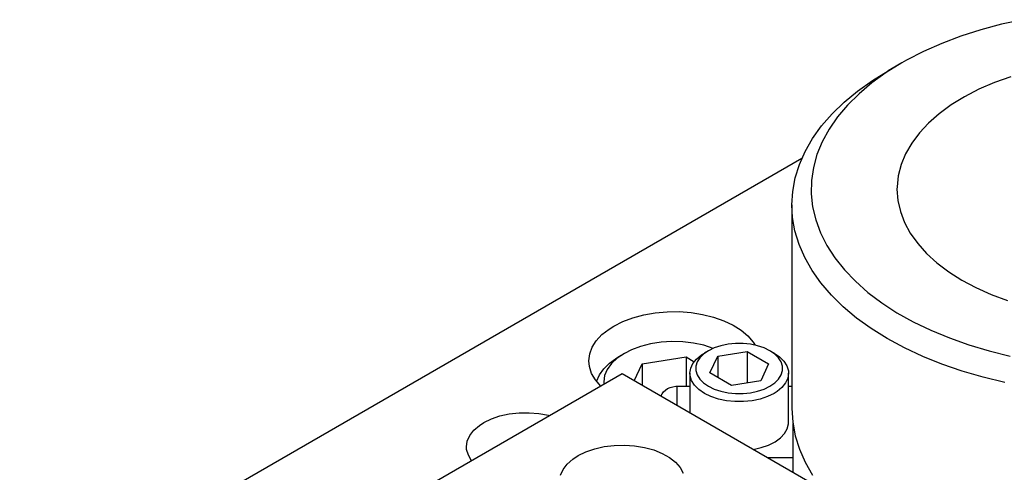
# Model space of a CAD drawing. Header units: inches. Extents: x 3 to 351, y 4 to 271.
# Tile 279 of 530: x 77.38 to 82.06, y 268.9 to 271.05. Entities that reach past the tile are written whole.
import ezdxf

# ---------------------------------------------------------------- set-up
doc = ezdxf.new("R2010")
doc.units = ezdxf.units.IN
doc.header["$LTSCALE"] = 0.5
doc.header["$MEASUREMENT"] = 0
doc.layers.add('DSS', color=7, linetype='Continuous')

msp = doc.modelspace()

# ---------------------------------------------------------------- linework, layer by layer
at = {"layer": 'DSS', "color": 136, "linetype": 'Continuous'}
for p, q in [((82.15, 271.0474), (82.0484, 271.0255)), ((81.9499, 270.9993), (81.855, 270.969)), ((82.0484, 271.0255), (81.9499, 270.9993)), ((81.855, 270.969), (81.7642, 270.9347)), ((81.678, 270.8967), (81.597, 270.8551)), ((81.7642, 270.9347), (81.678, 270.8967)), ((81.597, 270.8551), (81.5738, 270.842)), ((81.4347, 270.7585), (81.509, 270.8046)), ((81.5738, 270.842), (81.5, 270.7961)), ((81.5738, 270.842), (81.509, 270.8046)), ((81.3644, 270.7083), (81.4347, 270.7585)), ((81.5, 270.7961), (81.4323, 270.7472)), ((82.0934, 270.7764), (82.0151, 270.7483)), ((81.3005, 270.6554), (81.3644, 270.7083)), ((81.4323, 270.7472), (81.3709, 270.6956)), ((81.9413, 270.7164), (81.8725, 270.681)), ((82.0151, 270.7483), (81.9413, 270.7164)), ((81.3709, 270.6956), (81.3164, 270.6415)), ((81.8725, 270.681), (81.8094, 270.6422)), ((81.2433, 270.5999), (81.3005, 270.6554)), ((81.3164, 270.6415), (81.2689, 270.5852)), ((81.8094, 270.6422), (81.7522, 270.6005)), ((81.1932, 270.5422), (81.2433, 270.5999)), ((81.2689, 270.5852), (81.2287, 270.527)), ((81.7522, 270.6005), (81.7016, 270.556)), ((81.1503, 270.4826), (81.1932, 270.5422)), ((81.2287, 270.527), (81.196, 270.4673)), ((81.7016, 270.556), (81.6578, 270.5092)), ((81.115, 270.4214), (81.1503, 270.4826)), ((81.6578, 270.5092), (81.6213, 270.4603)), ((81.196, 270.4673), (81.171, 270.4064)), ((81.6213, 270.4603), (81.5921, 270.4098)), ((81.0873, 270.3589), (81.115, 270.4214)), ((81.171, 270.4064), (81.1539, 270.3446)), ((81.5921, 270.4098), (81.5707, 270.3581)), ((81.0674, 270.2954), (81.0873, 270.3589)), ((81.1539, 270.3446), (81.1447, 270.2822)), ((81.5707, 270.3581), (81.5572, 270.3054)), ((81.0554, 270.2312), (81.0674, 270.2954)), ((81.1447, 270.2822), (81.1436, 270.2196)), ((81.5572, 270.3054), (81.5516, 270.2523)), ((81.5516, 270.2523), (81.5514, 270.2416)), ((81.5514, 270.2416), (81.5554, 270.1884)), ((81.0514, 270.1667), (81.0554, 270.2312)), ((81.1436, 270.2196), (81.1504, 270.1571)), ((81.5554, 270.1884), (81.5674, 270.1356)), ((81.0514, 270.1667), (81.0514, 269.1981)), ((81.0548, 270.1069), (81.0514, 270.1667)), ((81.1504, 270.1571), (81.1651, 270.095)), ((81.0662, 270.0427), (81.0548, 270.1069)), ((81.1651, 270.095), (81.1878, 270.0338)), ((81.5674, 270.1356), (81.5872, 270.0837)), ((81.5872, 270.0837), (81.6148, 270.0329)), ((81.0855, 269.9791), (81.0662, 270.0427)), ((81.1878, 270.0338), (81.2182, 269.9737)), ((81.6148, 270.0329), (81.6498, 269.9837)), ((81.1127, 269.9165), (81.0855, 269.9791)), ((81.2182, 269.9737), (81.2561, 269.915)), ((81.6498, 269.9837), (81.6922, 269.9364)), ((81.1475, 269.8552), (81.1127, 269.9165)), ((81.2561, 269.915), (81.3015, 269.8582)), ((81.6922, 269.9364), (81.7415, 269.8914)), ((81.7415, 269.8914), (81.7973, 269.8491)), ((81.1898, 269.7955), (81.1475, 269.8552)), ((81.3015, 269.8582), (81.354, 269.8034)), ((81.7973, 269.8491), (81.8593, 269.8097)), ((81.2394, 269.7376), (81.1898, 269.7955)), ((81.354, 269.8034), (81.4134, 269.751)), ((81.8593, 269.8097), (81.927, 269.7736)), ((81.927, 269.7736), (81.9998, 269.741)), ((81.2961, 269.682), (81.2394, 269.7376)), ((81.4134, 269.751), (81.4792, 269.7012)), ((81.9998, 269.741), (82.0773, 269.7121)), ((81.3595, 269.6288), (81.2961, 269.682)), ((81.4792, 269.7012), (81.5513, 269.6544)), ((81.4293, 269.5784), (81.3595, 269.6288)), ((81.5513, 269.6544), (81.6291, 269.6108)), ((81.6291, 269.6108), (81.7123, 269.5706)), ((81.5052, 269.5311), (81.4293, 269.5784)), ((81.7123, 269.5706), (81.8004, 269.5341)), ((81.8004, 269.5341), (81.8929, 269.5014)), ((81.5868, 269.4869), (81.5052, 269.5311)), ((81.6736, 269.4463), (81.5868, 269.4869)), ((81.8929, 269.5014), (81.9893, 269.4727)), ((81.7652, 269.4093), (81.6736, 269.4463)), ((81.9893, 269.4727), (82.0891, 269.4483)), ((81.8612, 269.3762), (81.7652, 269.4093)), ((81.961, 269.3471), (81.8612, 269.3762)), ((82.0641, 269.3223), (81.961, 269.3471)), ((81.0514, 269.1981), (81.0554, 269.1336)), ((81.0554, 269.1336), (81.0674, 269.0694)), ((81.0674, 269.0694), (81.0873, 269.0059)), ((81.0873, 269.0059), (81.115, 268.9434)), ((81.115, 268.9434), (81.1503, 268.8822))]:
    msp.add_line(p, q, dxfattribs=at)
at = {"layer": 'DSS', "color": 254, "linetype": 'Continuous'}
for p, q in [((81.0989, 270.3875), (77.3799, 268.2403)), ((80.2483, 269.6125), (80.2961, 269.6304)), ((80.2961, 269.6304), (80.3478, 269.6442)), ((80.3478, 269.6442), (80.4023, 269.6537)), ((80.4023, 269.6537), (80.4586, 269.6588)), ((80.4586, 269.6588), (80.5156, 269.6592)), ((80.5156, 269.6592), (80.5721, 269.6551)), ((80.5721, 269.6551), (80.6271, 269.6464)), ((80.6271, 269.6464), (80.6794, 269.6333)), ((80.6794, 269.6333), (80.728, 269.6162)), ((80.1823, 269.5765), (80.2053, 269.5909)), ((80.2053, 269.5909), (80.2483, 269.6125)), ((80.728, 269.6162), (80.772, 269.5953)), ((80.772, 269.5953), (80.8105, 269.571)), ((80.1218, 269.5209), (80.1487, 269.5499)), ((80.1487, 269.5499), (80.1823, 269.5765)), ((80.8105, 269.571), (80.8428, 269.5439)), ((80.8428, 269.5439), (80.8681, 269.5145)), ((80.0903, 269.4579), (80.1022, 269.49)), ((80.1022, 269.49), (80.1218, 269.5209)), ((80.8681, 269.5145), (80.8775, 269.5)), ((80.0863, 269.425), (80.0903, 269.4579)), ((80.089, 269.398), (80.0863, 269.425)), ((80.0995, 269.3657), (80.089, 269.398)), ((80.1178, 269.3345), (80.0995, 269.3657)), ((80.1434, 269.3051), (80.1178, 269.3345)), ((79.6228, 269.1493), (79.6636, 269.1632)), ((79.6636, 269.1632), (79.7079, 269.1729)), ((79.7079, 269.1729), (79.7544, 269.1782)), ((79.7544, 269.1782), (79.8018, 269.1789)), ((79.8018, 269.1789), (79.8487, 269.175)), ((79.8487, 269.175), (79.8938, 269.1666)), ((79.8938, 269.1666), (79.9006, 269.165)), ((79.5395, 269.0955), (79.5659, 269.1183)), ((79.5659, 269.1183), (79.5866, 269.1316)), ((79.5866, 269.1316), (79.6228, 269.1493)), ((79.5082, 269.0441), (79.5201, 269.0706)), ((79.5201, 269.0706), (79.5395, 269.0955)), ((79.5042, 269.0168), (79.5082, 269.0441)), ((79.5052, 269.0031), (79.5042, 269.0168)), ((79.5132, 268.9761), (79.5052, 269.0031)), ((79.5289, 268.9503), (79.5132, 268.9761))]:
    msp.add_line(p, q, dxfattribs=at)
at = {"layer": 'DSS', "color": 132, "linetype": 'Continuous'}
for p, q in [((80.3326, 269.4936), (80.2891, 269.4773)), ((80.38, 269.5057), (80.3326, 269.4936)), ((80.43, 269.5135), (80.38, 269.5057)), ((80.4814, 269.5168), (80.43, 269.5135)), ((80.5332, 269.5155), (80.4814, 269.5168)), ((80.584, 269.5096), (80.5332, 269.5155)), ((80.6326, 269.4993), (80.584, 269.5096)), ((80.6779, 269.4848), (80.6326, 269.4993)), ((80.6829, 269.4869), (80.6553, 269.4735)), ((80.7141, 269.4972), (80.6829, 269.4869)), ((80.7479, 269.5044), (80.7141, 269.4972)), ((80.7834, 269.508), (80.7479, 269.5044)), ((80.8194, 269.508), (80.7834, 269.508)), ((80.8549, 269.5044), (80.8194, 269.508)), ((80.8887, 269.4972), (80.8549, 269.5044)), ((80.9199, 269.4869), (80.8887, 269.4972)), ((80.9475, 269.4735), (80.9199, 269.4869)), ((80.1848, 269.4148), (80.2193, 269.4393)), ((80.2193, 269.4393), (80.2274, 269.4442)), ((80.255, 269.4601), (80.2213, 269.4374)), ((80.255, 269.4601), (80.2274, 269.4442)), ((80.2891, 269.4773), (80.255, 269.4601)), ((80.3395, 269.4114), (80.5486, 269.4437)), ((80.5486, 269.4437), (80.5872, 269.4214)), ((80.5486, 269.4437), (80.5486, 269.3045)), ((80.5984, 269.4341), (80.6218, 269.4535)), ((80.6141, 269.4395), (80.6018, 269.42)), ((80.6321, 269.4576), (80.6141, 269.4395)), ((80.6218, 269.4535), (80.6357, 269.4622)), ((80.6553, 269.4735), (80.6321, 269.4576)), ((80.6553, 269.4735), (80.6357, 269.4622)), ((80.6553, 269.4735), (80.6553, 269.4735)), ((80.662, 269.3676), (80.6993, 269.4481)), ((80.6993, 269.4481), (80.8387, 269.4696)), ((80.6993, 269.4481), (80.6993, 269.346)), ((80.8387, 269.4696), (80.9408, 269.4107)), ((80.8387, 269.4696), (80.8387, 269.3202)), ((80.9671, 269.4622), (80.9475, 269.4735)), ((80.9706, 269.4576), (80.9475, 269.4735)), ((80.9671, 269.4622), (80.9934, 269.4441)), ((80.9887, 269.4395), (80.9706, 269.4576)), ((81.001, 269.42), (80.9887, 269.4395)), ((80.9934, 269.4441), (81.0138, 269.4237)), ((80.1569, 269.3876), (80.1848, 269.4148)), ((80.1941, 269.412), (80.1739, 269.3844)), ((80.2213, 269.4374), (80.1941, 269.412)), ((80.3021, 269.3309), (80.3395, 269.4114)), ((80.3395, 269.4114), (80.3395, 269.3093)), ((80.5706, 269.39), (80.5811, 269.4128)), ((80.5811, 269.4128), (80.5984, 269.4341)), ((80.6018, 269.42), (80.5956, 269.3995)), ((80.5956, 269.3995), (80.5956, 269.3787)), ((80.9408, 269.4107), (80.9035, 269.3302)), ((81.0072, 269.3995), (81.001, 269.42)), ((81.0072, 269.3787), (81.0072, 269.3995)), ((81.0138, 269.4237), (81.0278, 269.4015)), ((81.0278, 269.4015), (81.0349, 269.3783)), ((80.123, 269.3277), (80.1361, 269.3584)), ((80.1361, 269.3584), (80.1569, 269.3876)), ((80.1613, 269.3554), (80.1567, 269.3256)), ((80.1739, 269.3844), (80.1613, 269.3554)), ((80.567, 269.3665), (80.5706, 269.39)), ((80.567, 269.3665), (80.567, 269.178)), ((80.5679, 269.3547), (80.567, 269.3665)), ((80.575, 269.3315), (80.5679, 269.3547)), ((80.5956, 269.3787), (80.6018, 269.3583)), ((80.6018, 269.3583), (80.6141, 269.3387)), ((80.764, 269.3086), (80.662, 269.3676)), ((80.9887, 269.3387), (81.001, 269.3583)), ((81.001, 269.3583), (81.0072, 269.3787)), ((81.0358, 269.3665), (81.0322, 269.343)), ((81.0349, 269.3783), (81.0358, 269.3665)), ((81.0358, 269.134), (81.0358, 269.3665)), ((80.1567, 269.3256), (80.1571, 269.313)), ((80.589, 269.3093), (80.575, 269.3315)), ((80.6094, 269.2889), (80.589, 269.3093)), ((80.6141, 269.3387), (80.6321, 269.3207)), ((80.6321, 269.3207), (80.6553, 269.3048)), ((80.6553, 269.3048), (80.6829, 269.2914)), ((80.9035, 269.3302), (80.764, 269.3086)), ((80.9199, 269.2914), (80.9475, 269.3048)), ((80.9475, 269.3048), (80.9706, 269.3207)), ((80.9706, 269.3207), (80.9887, 269.3387)), ((81.0044, 269.2988), (80.9809, 269.2795)), ((81.0216, 269.3202), (81.0044, 269.2988)), ((81.0322, 269.343), (81.0216, 269.3202)), ((80.6357, 269.2708), (80.6094, 269.2889)), ((80.667, 269.2556), (80.6357, 269.2708)), ((80.7023, 269.2438), (80.667, 269.2556)), ((80.6829, 269.2914), (80.7141, 269.281)), ((80.7141, 269.281), (80.7479, 269.2739)), ((80.7479, 269.2739), (80.7834, 269.2703)), ((80.7834, 269.2703), (80.8194, 269.2703)), ((80.8194, 269.2703), (80.8549, 269.2739)), ((80.8549, 269.2739), (80.8887, 269.281)), ((80.8887, 269.281), (80.9199, 269.2914)), ((80.9358, 269.2556), (80.9004, 269.2438)), ((80.9671, 269.2708), (80.9358, 269.2556)), ((80.9809, 269.2795), (80.9671, 269.2708)), ((80.7407, 269.2358), (80.7023, 269.2438)), ((80.781, 269.2317), (80.7407, 269.2358)), ((80.8218, 269.2317), (80.781, 269.2317)), ((80.8621, 269.2358), (80.8218, 269.2317)), ((80.9004, 269.2438), (80.8621, 269.2358)), ((81.0293, 269.1024), (81.0353, 269.1257)), ((81.0353, 269.1257), (81.0358, 269.134)), ((80.9968, 269.0593), (81.0163, 269.08)), ((81.0163, 269.08), (81.0293, 269.1024)), ((80.906, 269.0129), (80.9408, 269.0252)), ((80.9408, 269.0252), (80.9714, 269.0408)), ((80.9714, 269.0408), (80.9968, 269.0593)), ((80.8679, 269.0042), (80.906, 269.0129))]:
    msp.add_line(p, q, dxfattribs=at)
at = {"layer": 'DSS', "color": 9, "linetype": 'Continuous'}
for p, q in [((80.2451, 269.3638), (78.283, 268.231)), ((89.7557, 263.8729), (80.2451, 269.3638)), ((80.1141, 269.0073), (80.1594, 269.0176)), ((80.1594, 269.0176), (80.207, 269.0235)), ((80.207, 269.0235), (80.2557, 269.0248)), ((80.2557, 269.0248), (80.304, 269.0215)), ((80.304, 269.0215), (80.3508, 269.0137)), ((80.01, 268.9582), (80.0352, 268.9747)), ((80.0352, 268.9747), (80.0723, 268.9929)), ((80.0723, 268.9929), (80.1141, 269.0073)), ((80.3508, 269.0137), (80.3947, 269.0016)), ((80.3947, 269.0016), (80.4346, 268.9855)), ((80.4346, 268.9855), (80.4694, 268.9658)), ((79.9641, 268.9088), (79.9835, 268.9346)), ((79.9835, 268.9346), (80.01, 268.9582)), ((80.4694, 268.9658), (80.4982, 268.9431)), ((80.4982, 268.9431), (80.5201, 268.918)), ((79.9522, 268.8815), (79.9641, 268.9088)), ((80.5201, 268.918), (80.5347, 268.8912))]:
    msp.add_line(p, q, dxfattribs=at)
at = {"layer": 'DSS', "color": 2, "linetype": 'Continuous'}
for p, q in [((80.4607, 269.2932), (80.4726, 269.2987)), ((80.4726, 269.2987), (80.4856, 269.3025)), ((80.4856, 269.3025), (80.4991, 269.3043)), ((80.4991, 269.3043), (80.5051, 269.3045)), ((80.5051, 269.3045), (80.567, 269.3045)), ((81.0358, 269.3045), (81.0514, 269.3045)), ((80.4293, 269.2575), (80.4341, 269.268)), ((80.4341, 269.268), (80.4411, 269.2776)), ((80.4411, 269.2776), (80.4501, 269.2861)), ((80.4501, 269.2861), (80.4607, 269.2932)), ((81.0563, 269.1267), (81.0563, 268.9635)), ((81.0563, 268.9635), (80.9385, 268.9635)), ((81.0563, 268.9635), (81.0563, 268.8955))]:
    msp.add_line(p, q, dxfattribs=at)
at = {"layer": 'DSS', "color": 96, "linetype": 'Continuous'}
msp.add_line((80.5051, 269.3045), (80.5051, 269.2137), dxfattribs=at)

doc.saveas('drawing.dxf')
